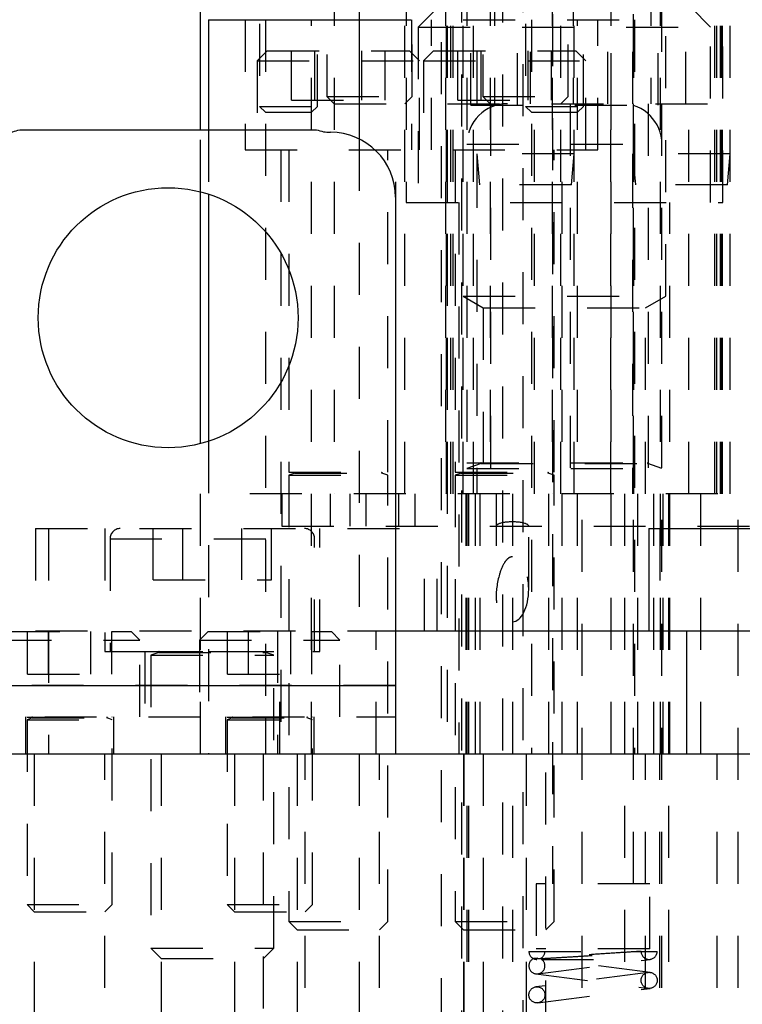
# Model space of a CAD drawing. Header units: inches. Extents: x 1880 to 2363, y -453 to -54.
# Tile 413 of 656: x 1897.83 to 1899.22, y -151.46 to -149.57. Entities that reach past the tile are written whole.
import ezdxf

# ---------------------------------------------------------------- set-up
doc = ezdxf.new("R2010")
doc.units = ezdxf.units.IN
doc.header["$LTSCALE"] = 0.5
doc.header["$MEASUREMENT"] = 0
doc.linetypes.add('HIDDEN', pattern=[0.225, 0.15, -0.075])
doc.layers.add('SID-M-H', color=4, linetype='HIDDEN')
doc.layers.add('SID-M-S', color=105, linetype='Continuous')

msp = doc.modelspace()

# ---------------------------------------------------------------- linework, layer by layer
at = {"layer": 'SID-M-H'}
for p, q in [((1898.79774, -148.85222), (1898.79774, -152.25472)), ((1898.64026, -149.0097), (1898.64026, -152.8286)), ((1898.42067, -149.23369), (1898.42067, -149.7142)), ((1898.58467, -149.7142), (1898.58467, -149.23369)), ((1898.70892, -149.2282), (1898.70892, -150.4782)), ((1898.72067, -149.23369), (1898.72067, -149.7142)), ((1898.88467, -149.7142), (1898.88467, -149.23369)), ((1898.89642, -150.4782), (1898.89642, -149.2282)), ((1899.00892, -149.2282), (1899.00892, -150.4782)), ((1899.19642, -150.4782), (1899.19642, -149.2282)), ((1898.67963, -149.27213), (1898.67963, -151.47713)), ((1898.75837, -149.27202), (1898.75837, -151.47723)), ((1898.29071, -149.37433), (1898.29071, -149.73325)), ((1898.40271, -149.73325), (1898.40271, -149.37433)), ((1898.80252, -149.37433), (1898.80252, -149.73325)), ((1898.91452, -149.73325), (1898.91452, -149.37433)), ((1898.43467, -149.4782), (1898.43467, -150.4782)), ((1898.57067, -150.4782), (1898.57067, -149.4782)), ((1898.57317, -149.4782), (1898.57317, -149.9182)), ((1898.64879, -149.4782), (1898.64879, -150.4782)), ((1898.65073, -150.4782), (1898.65073, -149.4782)), ((1898.65267, -150.4782), (1898.65267, -149.4782)), ((1898.6592, -150.4782), (1898.6592, -149.4782)), ((1898.66362, -150.4782), (1898.66362, -149.4782)), ((1898.68267, -150.4782), (1898.68267, -149.4782)), ((1898.69017, -149.4782), (1898.69017, -153.2282)), ((1898.70267, -150.4782), (1898.70267, -149.4782)), ((1898.73467, -149.4782), (1898.73467, -150.4782)), ((1898.743, -149.4782), (1898.743, -149.7282)), ((1898.81234, -149.7282), (1898.81234, -149.4782)), ((1898.85417, -149.4782), (1898.85417, -150.4782)), ((1898.87067, -150.4782), (1898.87067, -149.4782)), ((1898.89417, -149.4782), (1898.89417, -149.7282)), ((1898.96117, -149.7282), (1898.96117, -149.4782)), ((1898.96767, -150.9782), (1898.96767, -149.4782)), ((1899.01117, -150.4782), (1899.01117, -149.4782)), ((1899.04417, -149.4782), (1899.04417, -149.7282)), ((1899.06267, -150.9782), (1899.06267, -149.4782)), ((1899.06517, -153.2282), (1899.06517, -149.4782)), ((1899.07267, -150.0982), (1899.07267, -149.4782)), ((1899.11117, -149.7282), (1899.11117, -149.4782)), ((1899.16671, -150.4782), (1899.16671, -149.4782)), ((1899.17113, -150.4782), (1899.17113, -149.4782)), ((1899.17767, -150.4782), (1899.17767, -149.4782)), ((1899.17961, -150.4782), (1899.17961, -149.4782)), ((1899.18154, -150.4782), (1899.18154, -149.4782)), ((1899.18217, -149.9182), (1899.18217, -149.4782)), ((1898.63392, -149.5432), (1898.59642, -149.5807)), ((1898.69753, -149.7307), (1898.69753, -149.5432)), ((1898.7876, -149.7307), (1898.7876, -149.5432)), ((1898.96773, -149.7307), (1898.96773, -149.5432)), ((1899.0578, -149.7307), (1899.0578, -149.5432)), ((1899.15892, -149.5807), (1899.12142, -149.5432)), ((1898.85467, -149.5562), (1898.85467, -151.2282)), ((1899.01067, -151.2282), (1899.01067, -149.5562)), ((1898.26317, -149.5666), (1898.26317, -149.8166)), ((1898.30221, -149.5666), (1898.30221, -150.9782)), ((1898.39121, -150.9782), (1898.39121, -149.5666)), ((1898.48278, -149.5666), (1899.01267, -149.5666)), ((1898.58317, -149.5666), (1898.58317, -149.8166)), ((1898.59642, -149.5807), (1899.15892, -149.5807)), ((1898.59642, -149.5807), (1898.59642, -149.9182)), ((1898.62217, -149.8166), (1898.62217, -149.5666)), ((1898.81402, -149.5666), (1898.81402, -150.9782)), ((1898.90302, -150.9782), (1898.90302, -149.5666)), ((1898.94217, -149.8166), (1898.94217, -149.5666)), ((1899.01267, -149.5666), (1899.01267, -150.9782)), ((1899.15892, -149.9182), (1899.15892, -149.5807)), ((1898.30567, -149.6266), (1898.28667, -149.6456)), ((1898.30567, -149.6266), (1898.57967, -149.6266)), ((1898.35246, -149.7216), (1898.35246, -149.6266)), ((1898.39756, -149.7216), (1898.39756, -149.6266)), ((1898.48777, -149.7216), (1898.48777, -149.6266)), ((1898.53288, -149.7216), (1898.53288, -149.6266)), ((1898.59867, -149.6456), (1898.57967, -149.6266)), ((1898.62567, -149.6266), (1898.60667, -149.6456)), ((1898.62567, -149.6266), (1898.89967, -149.6266)), ((1898.67246, -149.7216), (1898.67246, -149.6266)), ((1898.71756, -149.7216), (1898.71756, -149.6266)), ((1898.80777, -149.7216), (1898.80777, -149.6266)), ((1898.85288, -149.7216), (1898.85288, -149.6266)), ((1898.91867, -149.6456), (1898.89967, -149.6266)), ((1898.28667, -149.6456), (1898.59867, -149.6456)), ((1898.28667, -149.6456), (1898.28667, -149.8166)), ((1898.59867, -149.8166), (1898.59867, -149.6456)), ((1898.60667, -149.6456), (1898.91867, -149.6456)), ((1898.60667, -149.6456), (1898.60667, -149.8166)), ((1898.91867, -149.8166), (1898.91867, -149.6456)), ((1898.42067, -149.7142), (1898.58467, -149.7142)), ((1898.42067, -149.7142), (1898.43467, -149.7282)), ((1898.57067, -149.7282), (1898.58467, -149.7142)), ((1898.72067, -149.7142), (1898.88467, -149.7142)), ((1898.72067, -149.7142), (1898.73467, -149.7282)), ((1898.87067, -149.7282), (1898.88467, -149.7142)), ((1898.29071, -149.73325), (1898.40271, -149.73325)), ((1898.29071, -149.73325), (1898.30221, -149.74475)), ((1898.35246, -149.7216), (1898.53288, -149.7216)), ((1898.39121, -149.74475), (1898.40271, -149.73325)), ((1898.43467, -149.7282), (1898.57067, -149.7282)), ((1898.65267, -149.7282), (1899.17767, -149.7282)), ((1898.67246, -149.7216), (1898.85288, -149.7216)), ((1898.69753, -149.7307), (1899.0578, -149.7307)), ((1898.73518, -149.7282), (1898.73518, -150.4782)), ((1898.80252, -149.73325), (1898.91452, -149.73325)), ((1898.80252, -149.73325), (1898.81402, -149.74475)), ((1898.82015, -150.4782), (1898.82015, -149.7282)), ((1898.8886, -149.7282), (1898.8886, -150.4782)), ((1898.90302, -149.74475), (1898.91452, -149.73325)), ((1898.96673, -150.4782), (1898.96673, -149.7282)), ((1899.0386, -149.7282), (1899.0386, -150.4782)), ((1899.11673, -150.4782), (1899.11673, -149.7282)), ((1898.30221, -149.74475), (1898.39121, -149.74475)), ((1898.81402, -149.74475), (1898.90302, -149.74475)), ((1898.17767, -149.89764), (1898.17767, -149.7782)), ((1898.19267, -149.7782), (1898.19267, -149.90202)), ((1898.48278, -149.79601), (1898.48278, -150.74198)), ((1898.69017, -149.8062), (1899.06342, -149.8062)), ((1898.26317, -149.8166), (1898.94217, -149.8166)), ((1898.33217, -149.8166), (1898.33217, -150.9782)), ((1898.34767, -149.8166), (1898.34767, -150.437)), ((1898.53767, -150.437), (1898.53767, -149.8166)), ((1898.55317, -150.9782), (1898.55317, -149.8166)), ((1898.65217, -149.8166), (1898.65217, -150.9782)), ((1898.66767, -149.8166), (1898.66767, -150.437)), ((1898.89642, -149.82445), (1898.70892, -149.82445)), ((1898.70892, -149.82445), (1898.71417, -149.88445)), ((1898.85767, -150.437), (1898.85767, -149.8166)), ((1898.87317, -150.9782), (1898.87317, -149.8166)), ((1898.89117, -149.88445), (1898.89642, -149.82445)), ((1899.19642, -149.82445), (1899.00892, -149.82445)), ((1899.00892, -149.82445), (1899.01417, -149.88445)), ((1899.19117, -149.88445), (1899.19642, -149.82445)), ((1898.89117, -149.88445), (1898.71417, -149.88445)), ((1899.19117, -149.88445), (1899.01417, -149.88445)), ((1898.57317, -149.9182), (1899.18217, -149.9182)), ((1898.67467, -149.9182), (1898.67467, -150.9782)), ((1899.08067, -150.9782), (1899.08067, -149.9182)), ((1898.68267, -150.0982), (1899.07267, -150.0982)), ((1898.68267, -150.0982), (1898.72142, -150.12057)), ((1899.03392, -150.12057), (1899.07267, -150.0982)), ((1898.72142, -150.12057), (1899.03392, -150.12057)), ((1898.72142, -150.12057), (1898.72142, -150.4782)), ((1899.03392, -150.4782), (1899.03392, -150.12057)), ((1898.19267, -150.37739), (1898.19267, -150.9782)), ((1898.17767, -150.9782), (1898.17767, -150.38176)), ((1898.69017, -150.4186), (1899.06517, -150.4186)), ((1898.71722, -150.42012), (1898.69017, -150.42997)), ((1898.69017, -150.42997), (1899.06517, -150.42997)), ((1898.71722, -150.42012), (1899.03632, -150.42012)), ((1899.06517, -150.42997), (1899.03811, -150.42012)), ((1898.34767, -150.437), (1898.53767, -150.437)), ((1898.35897, -150.43852), (1898.34767, -150.44264)), ((1898.34767, -150.44264), (1898.53767, -150.44264)), ((1898.34767, -150.44264), (1898.34767, -151.3011)), ((1898.35897, -150.43852), (1898.52636, -150.43852)), ((1898.53767, -150.44264), (1898.52636, -150.43852)), ((1898.53767, -151.3011), (1898.53767, -150.44264)), ((1898.66767, -150.437), (1898.85767, -150.437)), ((1898.67897, -150.43852), (1898.66767, -150.44264)), ((1898.66767, -150.44264), (1898.85767, -150.44264)), ((1898.66767, -150.44264), (1898.66767, -151.3011)), ((1898.67897, -150.43852), (1898.84636, -150.43852)), ((1898.85767, -150.44264), (1898.84636, -150.43852)), ((1898.85767, -151.3011), (1898.85767, -150.44264)), ((1900.37255, -150.4782), (1898.17767, -150.4782)), ((1898.33392, -150.4782), (1898.33392, -150.5407)), ((1898.42767, -150.5407), (1898.42767, -150.4782)), ((1898.46517, -150.5407), (1898.46517, -150.4782)), ((1898.49642, -150.5407), (1898.49642, -150.4782)), ((1898.55892, -150.5407), (1898.55892, -150.4782)), ((1898.59017, -150.5407), (1898.59017, -150.4782)), ((1898.68767, -150.4782), (1898.68767, -150.9782)), ((1898.69329, -150.4782), (1898.69329, -153.2282)), ((1898.70579, -150.4782), (1898.70579, -150.9782)), ((1898.71517, -150.4782), (1898.71517, -150.9782)), ((1898.74642, -150.4782), (1898.74642, -150.67615)), ((1898.77767, -150.4782), (1898.77767, -153.2282)), ((1898.80892, -150.66195), (1898.80892, -150.4782)), ((1898.84673, -150.4782), (1898.84673, -150.9782)), ((1898.91204, -153.2282), (1898.91204, -150.4782)), ((1898.99329, -150.4782), (1898.99329, -153.2282)), ((1899.0186, -150.9782), (1899.0186, -150.4782)), ((1899.04954, -150.9782), (1899.04954, -150.4782)), ((1899.06767, -150.9782), (1899.06767, -150.4782)), ((1899.07767, -150.4782), (1899.07767, -153.2282)), ((1899.14017, -150.9782), (1899.14017, -150.4782)), ((1899.21204, -153.2282), (1899.21204, -150.4782)), ((1897.86034, -150.54513), (1898.63283, -150.54513)), ((1897.86034, -150.54513), (1897.86034, -150.74198)), ((1897.8848, -150.54513), (1897.8848, -150.74198)), ((1897.99354, -150.54513), (1897.99354, -150.78135)), ((1898.08658, -150.64356), (1898.08658, -150.54513)), ((1898.1434, -150.64356), (1898.1434, -150.54513)), ((1898.25705, -150.64356), (1898.25705, -150.54513)), ((1898.31388, -150.64356), (1898.31388, -150.54513)), ((1898.33392, -150.5407), (1899.76517, -150.5407)), ((1898.40692, -150.78135), (1898.40692, -150.54513)), ((1898.60837, -150.74198), (1898.60837, -150.54513)), ((1898.63283, -150.74198), (1898.63283, -150.54513)), ((1899.06138, -150.54513), (1899.06138, -150.74198)), ((1898.00338, -150.56482), (1898.39525, -150.56482)), ((1898.00338, -150.56482), (1898.00338, -150.78135)), ((1898.39708, -150.78135), (1898.39708, -150.56482)), ((1898.08658, -150.64356), (1898.31388, -150.64356)), ((1897.80707, -150.7432), (1898.04427, -150.7432)), ((1897.84448, -150.8252), (1897.84448, -150.7432)), ((1897.86034, -150.74198), (1898.55267, -150.74198)), ((1897.88507, -150.8252), (1897.88507, -150.7432)), ((1897.88527, -150.74198), (1897.88527, -150.9782)), ((1897.96626, -150.8252), (1897.96626, -150.7432)), ((1898.00686, -150.8252), (1898.00686, -150.7432)), ((1898.06067, -150.7596), (1898.04427, -150.7432)), ((1898.19207, -150.7432), (1898.17567, -150.7596)), ((1898.19207, -150.7432), (1898.42927, -150.7432)), ((1898.22948, -150.8252), (1898.22948, -150.7432)), ((1898.27007, -150.8252), (1898.27007, -150.7432)), ((1898.3253, -150.74198), (1898.3253, -150.9782)), ((1898.35126, -150.8252), (1898.35126, -150.7432)), ((1898.39186, -150.8252), (1898.39186, -150.7432)), ((1898.44567, -150.7596), (1898.42927, -150.7432)), ((1898.51519, -150.9782), (1898.51519, -150.74198)), ((1897.79067, -150.7596), (1898.06067, -150.7596)), ((1898.06067, -150.9072), (1898.06067, -150.7596)), ((1898.17567, -150.7596), (1898.44567, -150.7596)), ((1898.17567, -150.7596), (1898.17567, -150.9072)), ((1898.44567, -150.9072), (1898.44567, -150.7596)), ((1897.99354, -150.78135), (1898.40692, -150.78135)), ((1898.07031, -150.78135), (1898.07031, -150.9782)), ((1898.08212, -150.78135), (1898.08212, -150.78175)), ((1898.08212, -150.78175), (1898.31834, -150.78175)), ((1898.09761, -150.78327), (1898.08212, -150.78891)), ((1898.08212, -150.78891), (1898.31834, -150.78891)), ((1898.08212, -150.78891), (1898.08212, -151.35222)), ((1898.09761, -150.78327), (1898.3011, -150.78327)), ((1898.31834, -150.78891), (1898.30285, -150.78327)), ((1898.31834, -150.78175), (1898.31834, -150.78135)), ((1898.31834, -151.35222), (1898.31834, -150.78891)), ((1898.33015, -150.9782), (1898.33015, -150.78135)), ((1897.84448, -150.8252), (1898.00686, -150.8252)), ((1898.22948, -150.8252), (1898.39186, -150.8252)), ((1898.55267, -150.8472), (1897.67767, -150.8472)), ((1897.67767, -150.9072), (1898.55267, -150.9072)), ((1897.84067, -150.9072), (1897.84067, -150.9782)), ((1897.84367, -150.9072), (1897.84367, -150.9076)), ((1897.84367, -150.9076), (1898.00767, -150.9076)), ((1898.00767, -150.9076), (1898.00767, -150.9072)), ((1898.01067, -150.9782), (1898.01067, -150.9072)), ((1898.22567, -150.9072), (1898.22567, -150.9782)), ((1898.22867, -150.9072), (1898.22867, -150.9076)), ((1898.22867, -150.9076), (1898.39267, -150.9076)), ((1898.30267, -150.9072), (1898.30267, -150.9782)), ((1898.39267, -150.9076), (1898.39267, -150.9072)), ((1898.39567, -150.9072), (1898.39567, -150.9782)), ((1897.85347, -150.90912), (1897.84367, -150.91269)), ((1897.84367, -150.91269), (1898.00767, -150.91269)), ((1897.84367, -150.91269), (1897.84367, -151.2682)), ((1897.85347, -150.90912), (1897.99786, -150.90912)), ((1898.00767, -150.91269), (1897.99786, -150.90912)), ((1898.00767, -151.2682), (1898.00767, -150.91269)), ((1898.23847, -150.90912), (1898.22867, -150.91269)), ((1898.22867, -150.91269), (1898.39267, -150.91269)), ((1898.22867, -150.91269), (1898.22867, -151.2682)), ((1898.23847, -150.90912), (1898.38286, -150.90912)), ((1898.39267, -150.91269), (1898.38286, -150.90912)), ((1898.39267, -151.2682), (1898.39267, -150.91269)), ((1897.85767, -150.9782), (1897.85767, -153.2282)), ((1897.99367, -153.2282), (1897.99367, -150.9782)), ((1898.1018, -150.9782), (1898.1018, -151.6682)), ((1898.24267, -150.9782), (1898.24267, -153.2282)), ((1898.29865, -151.6682), (1898.29865, -150.9782)), ((1898.36317, -150.9782), (1898.36317, -153.2282)), ((1898.37867, -153.2282), (1898.37867, -150.9782)), ((1898.48278, -150.9782), (1898.48278, -153.2282)), ((1898.52217, -153.2282), (1898.52217, -150.9782)), ((1898.68317, -150.9782), (1898.68317, -153.2282)), ((1898.68392, -150.9782), (1898.68392, -153.2282)), ((1898.72142, -150.9782), (1898.72142, -151.51533)), ((1898.80417, -150.9782), (1898.80417, -153.2282)), ((1898.84217, -151.51412), (1898.84217, -150.9782)), ((1899.03392, -153.2282), (1899.03392, -150.9782)), ((1899.06117, -153.2282), (1899.06117, -150.9782)), ((1899.17142, -153.2282), (1899.17142, -150.9782)), ((1899.04204, -151.2282), (1898.82329, -151.2282)), ((1898.82329, -151.2282), (1898.82329, -151.3532)), ((1899.04204, -151.3532), (1899.04204, -151.2282)), ((1897.84367, -151.2682), (1898.00767, -151.2682)), ((1897.84367, -151.2682), (1897.85767, -151.2822)), ((1897.85767, -151.2822), (1897.99367, -151.2822)), ((1897.99367, -151.2822), (1898.00767, -151.2682)), ((1898.22867, -151.2682), (1898.39267, -151.2682)), ((1898.22867, -151.2682), (1898.24267, -151.2822)), ((1898.24267, -151.2822), (1898.37867, -151.2822)), ((1898.37867, -151.2822), (1898.39267, -151.2682)), ((1898.34767, -151.3011), (1898.53767, -151.3011)), ((1898.34767, -151.3011), (1898.36317, -151.3166)), ((1898.52217, -151.3166), (1898.53767, -151.3011)), ((1898.66767, -151.3011), (1898.85767, -151.3011)), ((1898.66767, -151.3011), (1898.68317, -151.3166)), ((1898.84217, -151.3166), (1898.85767, -151.3011)), ((1898.36317, -151.3166), (1898.52217, -151.3166)), ((1898.68317, -151.3166), (1898.84217, -151.3166)), ((1898.08212, -151.35222), (1898.31834, -151.35222)), ((1898.08212, -151.35222), (1898.1018, -151.3719)), ((1898.29865, -151.3719), (1898.31834, -151.35222)), ((1898.80922, -151.3582), (1899.02512, -151.3582)), ((1899.04204, -151.3532), (1898.82329, -151.3532)), ((1898.1018, -151.3719), (1898.29865, -151.3719)), ((1898.8267, -151.40147), (1899.0426, -151.37357)), ((1898.83355, -151.3737), (1899.04062, -151.3737)), ((1899.0426, -151.39863), (1898.84414, -151.37298)), ((1899.03863, -151.39863), (1898.82273, -151.42653)), ((1898.82273, -151.40147), (1899.03863, -151.42937)), ((1898.8267, -151.45727), (1899.0426, -151.42937))]:
    msp.add_line(p, q, dxfattribs=at)
for centre in [(1899.04062, -151.414), (1898.82472, -151.4419)]:
    msp.add_circle(centre, 0.0155, dxfattribs=at)
for centre, radius, start, end in [((1898.76817, -149.8062), 0.078, 90, 180), ((1898.98717, -149.8062), 0.078, 0, 90), ((1898.71695, -150.41938), 0.000787, 290, 90), ((1899.03838, -150.41938), 0.000787, 90, 250), ((1898.3587, -150.43778), 0.000787, 290, 90), ((1898.52663, -150.43778), 0.000787, 90, 250), ((1898.6787, -150.43778), 0.000787, 290, 90), ((1898.84663, -150.43778), 0.000787, 90, 250), ((1898.02306, -150.56482), 0.01969, 90, 180), ((1898.37739, -150.56482), 0.01969, 0, 90), ((1898.09734, -150.78253), 0.000787, 290, 90), ((1898.30312, -150.78253), 0.000787, 90, 250), ((1897.8532, -150.90838), 0.000787, 290, 90), ((1897.99813, -150.90838), 0.000787, 90, 250), ((1898.2382, -150.90838), 0.000787, 290, 90), ((1898.38313, -150.90838), 0.000787, 90, 250), ((1898.82472, -151.3582), 0.0155, 180, 270), ((1898.82472, -151.3582), 0.0155, 292.88218, 0), ((1899.04062, -151.3582), 0.0155, 187.36333, 0), ((1898.82472, -151.3861), 0.0155, 115.84193, 64.15807)]:
    msp.add_arc(centre, radius, start, end, dxfattribs=at)
for centre, major_axis, ratio, start_param, end_param in [((1898.77767, -150.5407), (0.03125, 0), 0.2679492, 0, 3.1415927), ((1898.77767, -150.66195), (0, 0.0625), 0.5, 3.1415927, 6.2831853)]:
    msp.add_ellipse(centre, major_axis=major_axis, ratio=ratio, start_param=start_param, end_param=end_param, dxfattribs=at)
for points, knots in [([(1898.77767, -150.59945), (1898.77629, -150.59961), (1898.77319, -150.59997), (1898.76794, -150.60338), (1898.75942, -150.61363), (1898.74933, -150.64041), (1898.74487, -150.67096), (1898.74804, -150.69736), (1898.75252, -150.70972), (1898.75988, -150.7186), (1898.76842, -150.72359), (1898.77477, -150.72418), (1898.77767, -150.72445)], [0, 0, 0, 0, 0.0268939, 0.0607023, 0.1197184, 0.2883293, 0.6193023, 0.7138485, 0.8090343, 0.8760338, 0.943433, 1, 1, 1, 1]), ([(1899.02512, -151.3582), (1899.0222, -151.35839), (1899.00991, -151.35918), (1898.98277, -151.36095), (1898.94281, -151.36358), (1898.9025, -151.36626), (1898.86641, -151.36871), (1898.83851, -151.37065), (1898.82104, -151.37192), (1898.81896, -151.37208), (1898.81796, -151.37215)], [0, 0, 0, 0, 0.0440351, 0.1858804, 0.3256184, 0.4633566, 0.59959, 0.7351876, 0.8718499, 1, 1, 1, 1]), ([(1898.83147, -151.37215), (1898.83148, -151.37215), (1898.8316, -151.37214), (1898.83658, -151.37186), (1898.85451, -151.37082), (1898.88114, -151.36922), (1898.91298, -151.36727), (1898.94619, -151.3652), (1898.97704, -151.36326), (1899.00238, -151.36165), (1899.01693, -151.36072), (1899.02223, -151.36038), (1899.02398, -151.36027), (1899.02453, -151.36023), (1899.02489, -151.36021), (1899.02508, -151.3602), (1899.02522, -151.36019), (1899.02524, -151.36019), (1899.02524, -151.36019)], [0, 0, 0, 0, 0.0094126, 0.1164788, 0.2270009, 0.3382844, 0.4488422, 0.5579297, 0.6652552, 0.7709387, 0.8763192, 0.9317875, 0.9456031, 0.9657469, 0.9707804, 0.9805642, 0.9902707, 1, 1, 1, 1]), ([(1899.02512, -151.3582), (1899.03201, -151.3582), (1899.04694, -151.3582), (1899.05521, -151.3582), (1899.05592, -151.3582), (1899.05612, -151.3582)], [0, 0, 0, 0, 0.3830485, 0.8285803, 1, 1, 1, 1]), ([(1898.83147, -151.37215), (1898.83228, -151.37222), (1898.83386, -151.37235), (1898.8429, -151.37309), (1898.8487, -151.37357), (1898.84948, -151.37367), (1898.84954, -151.37369), (1898.84948, -151.3737), (1898.84932, -151.3737), (1898.84914, -151.3737), (1898.84888, -151.37369), (1898.84838, -151.37368), (1898.84693, -151.37362), (1898.84227, -151.37339), (1898.83295, -151.37291), (1898.82229, -151.37237), (1898.81818, -151.37216), (1898.81799, -151.37215), (1898.81796, -151.37215)], [0, 0, 0, 0, 0.2076038, 0.4083117, 0.4593416, 0.4672989, 0.4706023, 0.4739367, 0.4754729, 0.4770193, 0.4784261, 0.4808219, 0.4869016, 0.5085462, 0.5949381, 0.7677236, 0.9647299, 1, 1, 1, 1])]:
    msp.add_open_spline(points, degree=3, knots=knots, dxfattribs=at)
at = {"layer": 'SID-M-S'}
for p, q in [((1898.48278, -149.0097), (1898.48278, -149.79601)), ((1898.17767, -149.7782), (1898.17767, -149.4782)), ((1898.19267, -149.5666), (1898.48278, -149.5666)), ((1898.19267, -149.5666), (1898.19267, -149.7782)), ((1897.82959, -149.7782), (1898.40074, -149.7782)), ((1898.17767, -150.38176), (1898.17767, -149.89764)), ((1898.19267, -149.90202), (1898.19267, -150.37739)), ((1898.55267, -149.9082), (1898.55267, -150.9782)), ((1899.04021, -150.54513), (1899.04021, -150.74198)), ((1899.04021, -150.54513), (1899.78824, -150.54513)), ((1898.55267, -150.74198), (1900.92767, -150.74198)), ((1899.11271, -150.74198), (1899.11271, -150.9782)), ((1897.67767, -150.8472), (1898.55267, -150.8472)), ((1897.67767, -150.9782), (1910.17767, -150.9782))]:
    msp.add_line(p, q, dxfattribs=at)
msp.add_circle((1898.11517, -150.1397), 0.25, dxfattribs=at)
for centre, radius, start, end in [((1897.80267, -149.7082), 0.075, 270, 291.03947), ((1898.42767, -149.7082), 0.075, 248.96053, 270), ((1898.42767, -149.9082), 0.125, 0, 90)]:
    msp.add_arc(centre, radius, start, end, dxfattribs=at)

doc.saveas('drawing.dxf')
